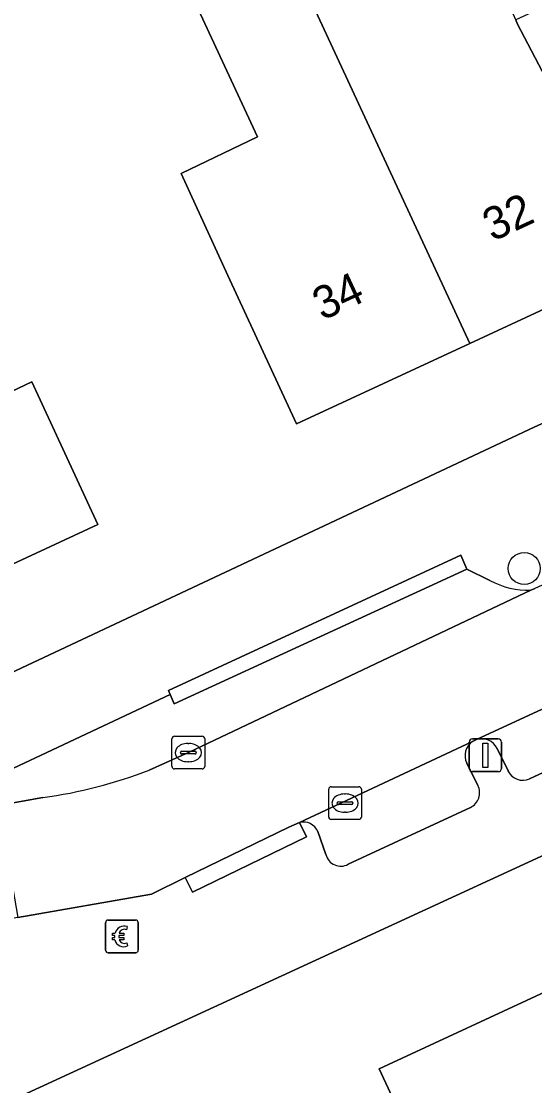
# Model space of a CAD drawing. Extents: x 159262 to 160143, y 383399 to 384319.
# Drawn here: x 159413.32 to 159429.03, y 384187.22 to 384219.78 of the extents above; entities that cross this region are included whole.
import ezdxf

# ---------------------------------------------------------------- set-up
doc = ezdxf.new("R2010")
doc.units = 0
for name, color, linetype in [('IMGEO_Betaalautomaat', 7, 'Continuous'), ('IMGEO_Boom', 7, 'Continuous'), ('IMGEO_Erf', 7, 'Continuous'), ('IMGEO_Kolk', 7, 'Continuous'), ('IMGEO_Lichtmast', 7, 'Continuous'), ('IMGEO_Pand', 7, 'Continuous'), ('IMGEO_Pand_nummerreeks', 7, 'Continuous'), ('IMGEO_Parkeervlak_open', 7, 'Continuous'), ('IMGEO_Rijbaan_lokaal_open', 7, 'Continuous'), ('IMGEO_Voetpad_open', 7, 'Continuous')]:
    doc.layers.add(name, color=color, linetype=linetype)

msp = doc.modelspace()

# ---------------------------------------------------------------- linework, layer by layer
at = {"layer": 'IMGEO_Betaalautomaat'}
for p, q in [((159415.894, 384191.362), (159415.894, 384192.203)), ((159415.894, 384192.203), (159415.894, 384191.362)), ((159415.969, 384192.286), (159416.81, 384192.286)), ((159416.81, 384192.286), (159415.969, 384192.286)), ((159416.893, 384192.212), (159416.893, 384191.371)), ((159416.893, 384191.371), (159416.893, 384192.212)), ((159416.177, 384191.75), (159416.177, 384191.818)), ((159416.298, 384191.818), (159416.298, 384191.75)), ((159416.556, 384192.091), (159416.539, 384191.991)), ((159416.543, 384191.585), (159416.565, 384191.498)), ((159416.819, 384191.287), (159415.978, 384191.287)), ((159415.978, 384191.287), (159416.819, 384191.287))]:
    msp.add_line(p, q, dxfattribs=at)
for points in [[(159416.177, 384191.818), (159416.108, 384191.818), (159416.108, 384191.887), (159416.187, 384191.887)], [(159416.309, 384191.887), (159416.456, 384191.887), (159416.456, 384191.818), (159416.298, 384191.818)], [(159416.182, 384191.681), (159416.108, 384191.681), (159416.108, 384191.75), (159416.177, 384191.75)], [(159416.298, 384191.75), (159416.456, 384191.75), (159416.456, 384191.681), (159416.312, 384191.681)]]:
    msp.add_lwpolyline(points, dxfattribs=at)
for centre, radius, start, end in [((159415.972, 384192.209), 0.0779, 92.4484, 184.2845), ((159415.972, 384192.209), 0.0779, 92.4484, 184.2845), ((159416.816, 384192.209), 0.0779, 2.4484, 94.2845), ((159416.816, 384192.209), 0.0779, 2.4484, 94.2845), ((159416.47, 384191.811), 0.293, 73.014, 165.0139), ((159416.476, 384191.824), 0.179, 69.3236, 159.5683), ((159416.443, 384191.736), 0.267, 191.8096, 297.0389), ((159416.476, 384191.751), 0.179, 202.7625, 291.8693), ((159415.972, 384191.365), 0.0779, 182.4484, 274.2845), ((159415.972, 384191.365), 0.0779, 182.4484, 274.2845), ((159416.816, 384191.365), 0.0779, 272.4484, 4.2845), ((159416.816, 384191.365), 0.0779, 272.4484, 4.2845)]:
    msp.add_arc(centre, radius, start, end, dxfattribs=at)
at = {"layer": 'IMGEO_Boom'}
msp.add_circle((159428.71, 384203.039), 0.489, dxfattribs=at)
at = {"layer": 'IMGEO_Erf'}
for points in [[(159405.051, 384196.117), (159429.018, 384207.361), (159443.94, 384214.137), (159442.579, 384217.134), (159437.318, 384214.694), (159432.339, 384212.384), (159427.041, 384209.926), (159421.737, 384207.466), (159419.633, 384212.002), (159418.208, 384215.123), (159420.55, 384216.239), (159418.673, 384220.286)], [(159446.166, 384185.411), (159443.791, 384190.561), (159441.698, 384195.101), (159441.994, 384195.238), (159442.191, 384194.81), (159445.124, 384196.162), (159444.923, 384196.598), (159444.603, 384197.292), (159450.452, 384199.989), (159455.923, 384202.512), (159461.09, 384204.895), (159466.549, 384207.412), (159471.834, 384209.85), (159477.246, 384212.345), (159475.775, 384215.67), (159475.693, 384215.632), (159408.528, 384184.712)], [(159411.957, 384207.952), (159413.635, 384208.745), (159415.659, 384204.382), (159409.262, 384201.415)]]:
    msp.add_lwpolyline(points, dxfattribs=at)
msp.add_lwpolyline([(159430.942, 384179.385), (159428.641, 384178.317), (159426.377, 384183.198), (159424.273, 384187.733), (159429.765, 384190.281), (159435.193, 384192.798), (159440.717, 384195.361), (159442.82, 384190.826), (159444.041, 384188.194), (159445.661, 384184.702), (159442.332, 384183.158), (159441.753, 384184.406), (159439.429, 384183.323), (159439.332, 384183.278), (159438.685, 384184.675), (159435.815, 384183.352), (159435.706, 384183.302), (159436.359, 384181.894), (159434.027, 384180.813), (159433.928, 384180.767)], close=True, dxfattribs=at)
at = {"layer": 'IMGEO_Kolk'}
for p, q in [((159417.928, 384196.983), (159417.928, 384197.835)), ((159418.003, 384197.909), (159418.855, 384197.909)), ((159418.416, 384197.689), (159418.441, 384197.689)), ((159418.929, 384197.835), (159418.929, 384196.983)), ((159418.187, 384197.403), (159418.187, 384197.415)), ((159418.625, 384197.366), (159418.227, 384197.366)), ((159418.23, 384197.452), (159418.628, 384197.452)), ((159418.671, 384197.415), (159418.671, 384197.403)), ((159418.439, 384197.129), (159418.414, 384197.129)), ((159418.855, 384196.909), (159418.003, 384196.909)), ((159422.799, 384196.363), (159423.651, 384196.363)), ((159422.724, 384195.437), (159422.724, 384196.289)), ((159423.212, 384196.143), (159423.237, 384196.143)), ((159423.725, 384196.289), (159423.725, 384195.437)), ((159422.983, 384195.857), (159422.983, 384195.869)), ((159423.421, 384195.82), (159423.023, 384195.82)), ((159423.026, 384195.906), (159423.424, 384195.906)), ((159423.467, 384195.869), (159423.467, 384195.857)), ((159423.235, 384195.583), (159423.21, 384195.583)), ((159423.651, 384195.363), (159422.799, 384195.363))]:
    msp.add_line(p, q, dxfattribs=at)
for points in [[(159417.928, 384196.983), (159417.928, 384197.835)], [(159418.003, 384197.909), (159418.855, 384197.909)], [(159418.929, 384197.835), (159418.929, 384196.983)], [(159418.855, 384196.909), (159418.003, 384196.909)], [(159422.799, 384196.363), (159423.651, 384196.363)], [(159422.724, 384195.437), (159422.724, 384196.289)], [(159423.725, 384196.289), (159423.725, 384195.437)], [(159423.651, 384195.363), (159422.799, 384195.363)]]:
    msp.add_lwpolyline(points, dxfattribs=at)
for centre, radius, start, end in [((159418.005, 384197.833), 0.0765, 91.552, 178.448), ((159418.005, 384197.833), 0.0765, 91.552, 178.448), ((159418.853, 384197.833), 0.0765, 1.552, 88.448), ((159418.853, 384197.833), 0.0765, 1.552, 88.448), ((159418.227, 384197.412), 0.0403, 85.8775, 175.7526), ((159418.224, 384197.402), 0.0366, 178.938, 274.7102), ((159418.628, 384197.409), 0.043, 264.8664, 352.4533), ((159418.632, 384197.414), 0.0386, 1.7309, 96.639), ((159418.005, 384196.985), 0.0765, 181.552, 268.448), ((159418.005, 384196.985), 0.0765, 181.552, 268.448), ((159418.853, 384196.985), 0.0765, 271.552, 358.448), ((159418.853, 384196.985), 0.0765, 271.552, 358.448), ((159422.801, 384196.287), 0.0765, 91.552, 178.448), ((159422.801, 384196.287), 0.0765, 91.552, 178.448), ((159423.649, 384196.287), 0.0765, 1.552, 88.448), ((159423.649, 384196.287), 0.0765, 1.552, 88.448), ((159423.023, 384195.866), 0.0403, 85.8775, 175.7526), ((159423.02, 384195.856), 0.0366, 178.938, 274.7102), ((159423.424, 384195.863), 0.043, 264.8664, 352.4533), ((159423.428, 384195.868), 0.0386, 1.7309, 96.639), ((159422.801, 384195.439), 0.0765, 181.552, 268.448), ((159422.801, 384195.439), 0.0765, 181.552, 268.448), ((159423.649, 384195.439), 0.0765, 271.552, 358.448), ((159423.649, 384195.439), 0.0765, 271.552, 358.448)]:
    msp.add_arc(centre, radius, start, end, dxfattribs=at)
for centre, major_axis, ratio, start_param, end_param in [((159418.415, 384197.409), (-0.387, 0.002), 0.722429, 4.712389, 7.853982), ((159418.44, 384197.409), (-0.39, 0.002), 0.717154, 1.570796, 4.712389), ((159423.211, 384195.863), (-0.387, 0.002), 0.722429, 4.712389, 7.853982), ((159423.236, 384195.863), (-0.39, 0.002), 0.717154, 1.570796, 4.712389)]:
    msp.add_ellipse(centre, major_axis=major_axis, ratio=ratio, start_param=start_param, end_param=end_param, dxfattribs=at)
at = {"layer": 'IMGEO_Lichtmast'}
for p, q in [((159427.023, 384196.926), (159427.023, 384197.726)), ((159427.023, 384197.726), (159427.023, 384196.926)), ((159427.123, 384197.826), (159427.913, 384197.826)), ((159427.913, 384197.826), (159427.123, 384197.826)), ((159428.013, 384197.726), (159428.013, 384196.926)), ((159428.013, 384196.926), (159428.013, 384197.726)), ((159427.913, 384196.826), (159427.123, 384196.826)), ((159427.123, 384196.826), (159427.913, 384196.826))]:
    msp.add_line(p, q, dxfattribs=at)
msp.add_lwpolyline([(159427.443, 384197.701), (159427.593, 384197.701), (159427.593, 384196.951), (159427.443, 384196.951), (159427.443, 384197.701)], dxfattribs=at)
for centre, start, end in [((159427.123, 384197.726), 90, 180), ((159427.123, 384197.726), 90, 180), ((159427.913, 384197.726), 0, 90), ((159427.913, 384197.726), 360, 90), ((159427.123, 384196.926), 180, 270), ((159427.123, 384196.926), 180, 270), ((159427.913, 384196.926), 270, 0), ((159427.913, 384196.926), 270, 0)]:
    msp.add_arc(centre, 0.1, start, end, dxfattribs=at)
at = {"layer": 'IMGEO_Pand'}
for points in [[(159432.339, 384212.384), (159437.318, 384214.694), (159431.88, 384226.411), (159428.986, 384225.069), (159430.895, 384220.952), (159428.449, 384219.818), (159428.498, 384219.706)], [(159432.339, 384212.384), (159428.498, 384219.706), (159428.449, 384219.818), (159425.875, 384225.653), (159420.786, 384223.409), (159421.604, 384221.646), (159427.041, 384209.926)], [(159421.604, 384221.646), (159418.673, 384220.286), (159420.55, 384216.239), (159418.208, 384215.123), (159419.633, 384212.002), (159421.737, 384207.466), (159427.041, 384209.926)], [(159410.062, 384212.037), (159409.638, 384211.84), (159409.613, 384211.566), (159407.375, 384210.528), (159405.297, 384215.008), (159404.926, 384215.808), (159405.563, 384216.103), (159404.494, 384218.407), (159401.861, 384217.148), (159403.371, 384214.114), (159409.262, 384201.415), (159415.659, 384204.382), (159413.635, 384208.745), (159411.957, 384207.952)], [(159429.765, 384190.281), (159424.273, 384187.733), (159426.377, 384183.198), (159428.641, 384178.317), (159430.942, 384179.385), (159433.928, 384180.767), (159432.893, 384182.999), (159433.099, 384183.094)]]:
    msp.add_lwpolyline(points, close=True, dxfattribs=at)
at = {"layer": 'IMGEO_Parkeervlak_open'}
for points in [[(159427.66, 384202.671), (159426.951, 384203.024), (159417.999, 384198.903), (159417.868, 384199.19), (159409.442, 384195.233), (159409.884, 384195.311), (159412.612, 384195.791), (159413.977, 384196.031)], [(159437.827, 384202.691), (159427.245, 384197.807)], [(159417.234, 384196.875), (159418.43, 384197.409), (159428.916, 384202.376)], [(159428.874, 384196.608), (159431.542, 384197.844), (159437.663, 384200.606), (159437.321, 384201.255)], [(159427.126, 384197.751), (159421.831, 384195.272)], [(159427.883, 384197.533), (159428.213, 384196.848)], [(159427.292, 384196.403), (159426.949, 384197.087)], [(159423.322, 384193.992), (159427.061, 384195.731)], [(159422.389, 384194.991), (159422.641, 384194.289)]]:
    msp.add_lwpolyline(points, dxfattribs=at)
for centre, radius, start, end in [((159428.847, 384204.903), 2.528, 241.9993, 271.5654), ((159427.422, 384197.317), 0.526, 124.2588, 205.8891), ((159427.409, 384197.31), 0.523, 25.2096, 108.3065), ((159411.927, 384210.65), 14.762, 277.9839, 291.0715), ((159428.667, 384197.069), 0.505, 205.9196, 294.1699), ((159426.845, 384196.181), 0.499, 295.6711, 26.3881), ((159421.948, 384194.81), 0.476, 22.2941, 104.2477), ((159423.096, 384194.402), 0.469, 194.0049, 298.8688)]:
    msp.add_arc(centre, radius, start, end, dxfattribs=at)
at = {"layer": 'IMGEO_Rijbaan_lokaal_open'}
for points in [[(159458.611, 384212.225), (159461.9, 384213.745), (159470.602, 384217.793), (159470.723, 384217.848), (159469.317, 384221.008), (159462.918, 384218.05), (159456.855, 384215.239), (159447.581, 384210.982), (159447.362, 384210.879), (159437.872, 384206.492), (159436.516, 384205.872), (159434.447, 384204.925), (159432.68, 384204.089), (159429.034, 384202.43), (159428.916, 384202.376), (159418.43, 384197.409), (159417.234, 384196.875)], [(159413.977, 384196.031), (159412.612, 384195.791), (159413.213, 384192.365), (159417.298, 384193.081), (159418.333, 384193.584), (159421.5, 384195.125), (159421.831, 384195.272), (159427.126, 384197.751), (159427.245, 384197.807), (159437.827, 384202.691), (159438.129, 384202.826), (159441.463, 384204.324), (159441.592, 384204.385), (159458.611, 384212.225)]]:
    msp.add_lwpolyline(points, dxfattribs=at)
msp.add_arc((159411.927, 384210.65), 14.762, 277.9839, 291.0715, dxfattribs=at)
at = {"layer": 'IMGEO_Voetpad_open'}
for points in [[(159477.587, 384233.071), (159477.179, 384232.851), (159476.65, 384233.844), (159474.84, 384232.846), (159475.108, 384232.269), (159476.465, 384229.34), (159445.521, 384214.855), (159445.294, 384214.752), (159443.94, 384214.137), (159429.018, 384207.361), (159405.051, 384196.117), (159368.336, 384179.241), (159356.231, 384172.876), (159341.528, 384164.55), (159333.688, 384159.631)], [(159337.79, 384151.201), (159337.902, 384151.142), (159339.579, 384150.379), (159341.761, 384151.664), (159341.827, 384151.535), (159353.897, 384158.667), (159356.329, 384159.676), (159364.6, 384163.808), (159373.663, 384168.554), (159389.959, 384176.181), (159397.692, 384179.767), (159403.93, 384182.599), (159406.84, 384183.933), (159407.818, 384184.342), (159408.528, 384184.712), (159475.693, 384215.632)], [(159347.029, 384162.28), (159347.618, 384162.629), (159349.711, 384163.869), (159349.455, 384164.297), (159354.616, 384167.377), (159354.872, 384166.949), (159357.379, 384168.412), (159357.122, 384168.84), (159360.37, 384170.78), (159360.626, 384170.351), (159364.894, 384172.865), (159370.929, 384177.432), (159379.117, 384181.201), (159388.833, 384185.714), (159403.306, 384192.384), (159406.347, 384193.753), (159409.442, 384195.233), (159417.868, 384199.19), (159417.818, 384199.306), (159426.766, 384203.453), (159426.951, 384203.024), (159427.66, 384202.671)], [(159428.916, 384202.376), (159429.034, 384202.43)], [(159437.321, 384201.255), (159437.663, 384200.606), (159431.542, 384197.844), (159428.874, 384196.608)], [(159427.245, 384197.807), (159427.126, 384197.751)], [(159428.213, 384196.848), (159427.883, 384197.533)], [(159426.949, 384197.087), (159427.292, 384196.403)], [(159427.061, 384195.731), (159423.322, 384193.992)], [(159421.831, 384195.272), (159422.046, 384194.829), (159418.551, 384193.135), (159418.333, 384193.584), (159417.298, 384193.081), (159413.213, 384192.365), (159412.116, 384192.173)], [(159422.641, 384194.289), (159422.389, 384194.991)]]:
    msp.add_lwpolyline(points, dxfattribs=at)
for points in [[(159426.951, 384203.024), (159426.766, 384203.453), (159417.818, 384199.306), (159417.868, 384199.19), (159417.999, 384198.903)], [(159421.831, 384195.272), (159421.5, 384195.125), (159418.333, 384193.584), (159418.551, 384193.135), (159422.046, 384194.829)]]:
    msp.add_lwpolyline(points, close=True, dxfattribs=at)
for centre, radius, start, end in [((159428.847, 384204.903), 2.528, 241.9993, 271.5654), ((159427.422, 384197.317), 0.526, 124.2588, 205.8891), ((159427.409, 384197.31), 0.523, 25.2096, 108.3065), ((159428.667, 384197.069), 0.505, 205.9196, 294.1699), ((159426.845, 384196.181), 0.499, 295.6711, 26.3881), ((159421.948, 384194.81), 0.476, 22.2941, 104.2477), ((159423.096, 384194.402), 0.469, 194.0049, 298.8688)]:
    msp.add_arc(centre, radius, start, end, dxfattribs=at)

# ---------------------------------------------------------------- texts
at = {"layer": 'IMGEO_Pand_nummerreeks'}
for s, p in [('32', (159427.739, 384213.028)), ('34', (159422.532, 384210.612))]:
    msp.add_text(s, height=1, rotation=24.8852, dxfattribs=at).set_placement(p)

doc.saveas('drawing.dxf')
